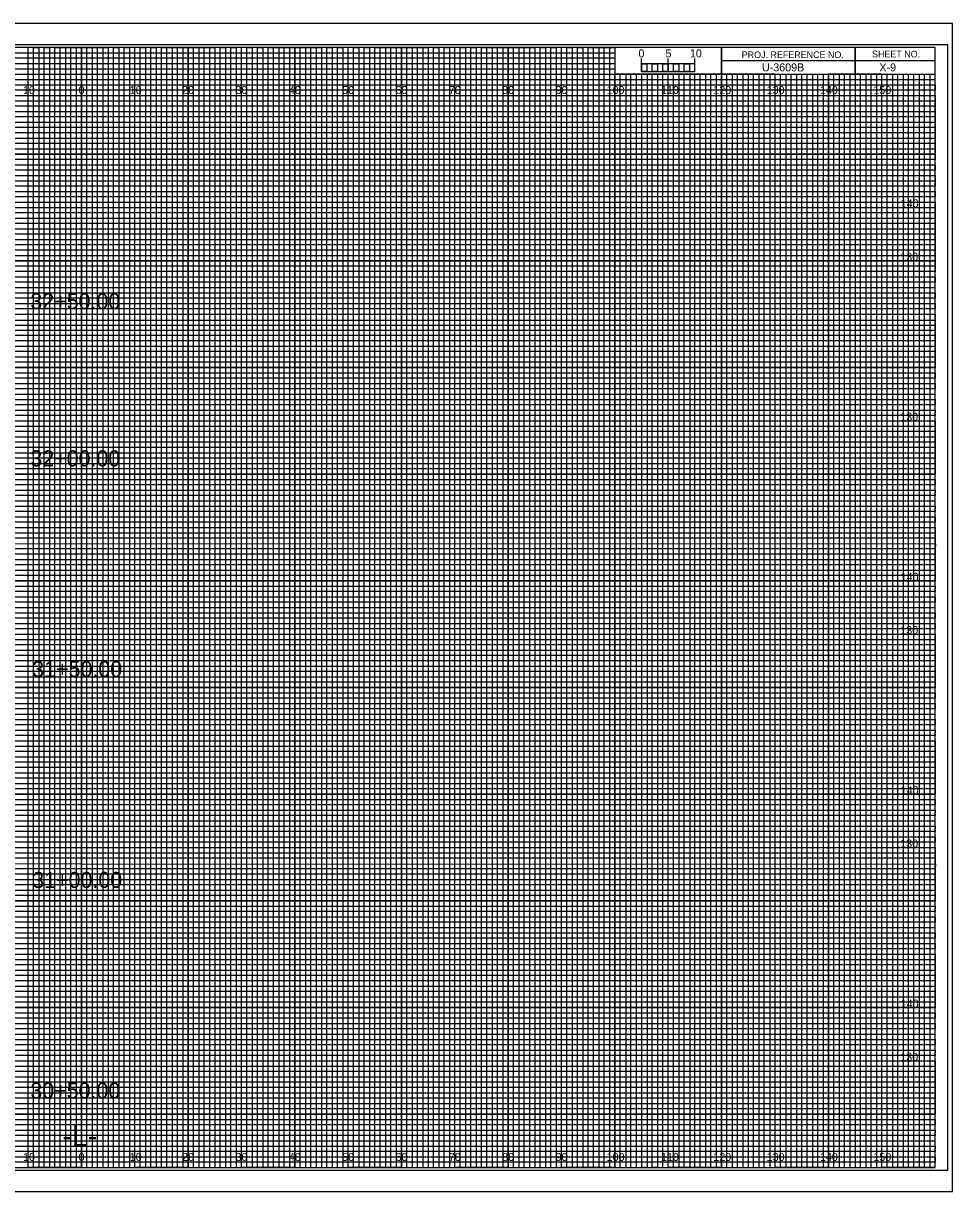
# Model space of a CAD drawing. Extents: x -13 to 329, y -17 to 10994.
# Drawn here: x 149.1 to 323.3, y 1535.5 to 1754.5 of the extents above; entities that cross this region are included whole.
import ezdxf

# ---------------------------------------------------------------- set-up
doc = ezdxf.new("R2010")
doc.units = 0
for name, color, linetype in [('Prop XS Alignment Label', 7, 'Continuous'), ('Prop XS Bar Scale Labels', 7, 'Continuous'), ('Prop XS Elevation Labels', 7, 'Continuous'), ('Prop XS Offset Labels', 7, 'Continuous'), ('Prop XS Project Number', 7, 'Continuous'), ('Prop XS Sheet Number', 7, 'Continuous'), ('Prop XS Station Labels', 7, 'Continuous'), ('Sheet Cross Section CELL', 7, 'Continuous'), ('Sheet Cross Section Grid Major CELL', 7, 'Continuous'), ('Sheet Cross Section Grid Middle CELL', 7, 'Continuous'), ('Sheet Cross Section Grid Minor 1 CELL', 7, 'Continuous'), ('Sheet Cross Section Grid Minor 2 CELL', 7, 'Continuous'), ('Sheet Cross Section Scale CELL', 7, 'Continuous'), ('Sheet Cutting Line CELL', 7, 'Continuous'), ('Sheet DOT Grid CELL', 7, 'Continuous'), ('Sheet Plot Border Inside CELL', 7, 'Continuous'), ('Sheet Plot Border Outside CELL', 7, 'Continuous')]:
    doc.layers.add(name, color=color, linetype=linetype)

msp = doc.modelspace()

# ---------------------------------------------------------------- linework, layer by layer
at = {"layer": 'Sheet Cross Section CELL'}
for p, q in [((305, 1750), (305, 1745)), ((305, 1745), (305, 1750)), ((280, 1747.5), (280, 1745)), ((320, 1747.49), (280, 1747.49)), ((280, 1745), (320, 1745))]:
    msp.add_line(p, q, dxfattribs=at)
for points in [[(320, 1750), (0, 1750), (0, 1540), (320, 1540)], [(280, 1750), (260, 1750), (260, 1745.03), (280, 1745.03)], [(320, 1750), (280, 1750), (280, 1745), (320, 1745)]]:
    msp.add_lwpolyline(points, close=True, dxfattribs=at)
at = {"layer": 'Sheet Cross Section Grid Major CELL'}
for p, q in [((150, 1750), (140, 1750)), ((150, 1540), (150, 1750)), ((170, 1750), (160, 1750)), ((160, 1750), (160, 1540)), ((170, 1540), (170, 1750)), ((190, 1750), (180, 1750)), ((180, 1750), (180, 1540)), ((190, 1540), (190, 1750)), ((210, 1750), (200, 1750)), ((200, 1750), (200, 1540)), ((210, 1540), (210, 1750)), ((230, 1750), (220, 1750)), ((220, 1750), (220, 1540)), ((230, 1540), (230, 1750)), ((250, 1750), (240, 1750)), ((240, 1750), (240, 1540)), ((250, 1540), (250, 1750)), ((260, 1750), (260, 1540)), ((270, 1540), (270, 1745)), ((290, 1745), (280, 1745)), ((280, 1745), (280, 1540)), ((290, 1540), (290, 1745)), ((310, 1745), (300, 1745)), ((300, 1745), (300, 1540)), ((310, 1540), (310, 1745)), ((160, 1540), (150, 1540)), ((180, 1540), (170, 1540)), ((200, 1540), (190, 1540)), ((220, 1540), (210, 1540)), ((240, 1540), (230, 1540)), ((260, 1540), (250, 1540)), ((280, 1540), (270, 1540)), ((300, 1540), (290, 1540)), ((320, 1540), (310, 1540)), ((320, 1540), (320, 1540))]:
    msp.add_line(p, q, dxfattribs=at)
for points in [[(0, 1740), (320, 1740), (320, 1730), (0, 1730)], [(0, 1720), (320, 1720), (320, 1710), (0, 1710)], [(0, 1700), (320, 1700), (320, 1690), (0, 1690)], [(0, 1680), (320, 1680), (320, 1670), (0, 1670)], [(0, 1660), (320, 1660), (320, 1650), (0, 1650)], [(0, 1640), (320, 1640), (320, 1630), (0, 1630)], [(0, 1620), (320, 1620), (320, 1610), (0, 1610)], [(0, 1600), (320, 1600), (320, 1590), (0, 1590)], [(0, 1580), (320, 1580), (320, 1570), (0, 1570)], [(0, 1560), (320, 1560), (320, 1550), (0, 1550)]]:
    msp.add_lwpolyline(points, dxfattribs=at)
at = {"layer": 'Sheet Cross Section Grid Middle CELL'}
for points in [[(145, 1540), (155, 1540), (155, 1750), (165, 1750), (165, 1540), (175, 1540), (175, 1750), (185, 1750), (185, 1540), (195, 1540), (195, 1750), (205, 1750), (205, 1540), (215, 1540), (215, 1750), (225, 1750), (225, 1540), (235, 1540), (235, 1750), (245, 1750), (245, 1540), (255, 1540), (255, 1750), (259.93, 1750), (260, 1750), (260, 1745), (264.99, 1745), (264.99, 1540), (275, 1540), (275, 1745), (285, 1745), (285, 1540), (295, 1540), (295, 1745), (305, 1745), (305, 1540), (315, 1540), (315, 1745)], [(0, 1745), (275, 1745)], [(0, 1725), (320, 1725), (320, 1735), (0, 1735)], [(0, 1705), (320, 1705), (320, 1715), (0, 1715)], [(0, 1685), (320, 1685), (320, 1695), (0, 1695)], [(0, 1665), (320, 1665), (320, 1675), (0, 1675)], [(0, 1645), (320, 1645), (320, 1655), (0, 1655)], [(0, 1625), (320, 1625), (320, 1635), (0, 1635)], [(0, 1605), (320, 1605), (320, 1615), (0, 1615)], [(0, 1585), (320, 1585), (320, 1595), (0, 1595)], [(0, 1565), (320, 1565), (320, 1575), (0, 1575)], [(0, 1545), (320, 1545), (320, 1555), (0, 1555)]]:
    msp.add_lwpolyline(points, dxfattribs=at)
at = {"layer": 'Sheet Cross Section Grid Minor 1 CELL'}
for p, q in [((0, 1749), (260, 1749)), ((260, 1747.98), (0, 1747.98)), ((260, 1749), (260, 1747.98)), ((0, 1747), (260, 1747)), ((260, 1745.89), (0, 1745.89)), ((260, 1747), (260, 1745.89)), ((0, 1744), (320, 1744))]:
    msp.add_line(p, q, dxfattribs=at)
for points in [[(0, 1743), (270, 1743), (320, 1743), (320, 1742), (0, 1742)], [(0, 1741), (320, 1741), (320, 1739), (0, 1739)], [(0, 1738), (320, 1738), (320, 1737), (0, 1736.98)], [(0, 1736), (320, 1736), (320, 1734), (0, 1734)], [(0, 1733), (320, 1733), (320, 1732), (0, 1732)], [(0, 1731), (320, 1731), (320, 1729), (0, 1729)], [(0, 1728), (320, 1728), (320, 1727), (0, 1727)], [(0, 1726), (320, 1726), (320, 1724), (0, 1724)], [(0, 1723), (320, 1723), (320, 1722), (0, 1722)], [(0, 1721), (320, 1721), (320, 1719), (0, 1719)], [(0, 1718), (320, 1718), (320, 1717), (0, 1717)], [(0, 1716), (320, 1716), (320, 1713.95), (320, 1713), (320, 1712), (0, 1712)], [(0, 1714), (320, 1714), (320, 1713), (0, 1713)], [(0, 1711), (320, 1711), (320, 1709), (0, 1709.03)], [(0, 1709.03), (320, 1709), (320, 1708), (0, 1708)], [(0, 1707), (320, 1707), (320, 1706), (0, 1706)], [(0, 1704), (320, 1704), (320, 1703), (0, 1703)], [(0, 1702), (320, 1702), (320, 1701), (0, 1701)], [(-0.07, 1698.89), (320, 1698.89), (320, 1697.88), (-0.07, 1697.88)], [(0, 1697), (320, 1697), (320, 1696), (0, 1696)], [(0, 1694), (320, 1694), (320, 1693), (0, 1693)], [(0, 1692), (320, 1692), (320, 1691), (0, 1691)], [(0, 1689), (320, 1689), (320, 1688), (0, 1688)], [(0, 1687), (320, 1687), (320, 1686), (0, 1686)], [(0, 1684), (320, 1684), (320, 1683), (0, 1683)], [(0, 1682), (320, 1682), (320, 1681), (0, 1681)], [(0, 1679), (320, 1679), (319.99, 1677.98), (0, 1678)], [(0, 1677), (320, 1677), (320, 1676), (0, 1676)], [(0, 1674), (320, 1674), (320, 1673), (0, 1673)], [(0, 1672), (320, 1672), (320, 1671), (0, 1671)], [(0, 1669), (320, 1669), (320, 1668), (0, 1668)], [(0, 1667), (320, 1667), (320, 1666), (0, 1666)], [(0, 1664), (320, 1664), (320, 1663), (0, 1663)], [(0, 1662), (320, 1662), (320, 1661), (0, 1661)], [(0, 1659), (320, 1659), (320, 1658), (0, 1658)], [(0, 1656.99), (320.07, 1656.91), (320, 1656), (0, 1656)], [(0, 1654), (320, 1654), (320, 1653), (0, 1653)], [(0, 1652), (320, 1652), (320, 1651), (0, 1651)], [(0, 1649), (320, 1649), (320, 1648), (0, 1648)], [(0, 1647), (320, 1647), (320, 1646), (0, 1646)], [(0, 1644), (320, 1644), (320, 1643), (0, 1643)], [(0, 1642), (320, 1642), (320, 1641), (0, 1641)], [(0, 1639), (320, 1639), (320, 1638), (0, 1638)], [(0, 1637), (320, 1637), (320, 1636), (0, 1636)], [(0, 1634), (320, 1634), (320, 1633), (0, 1633)], [(0, 1632), (320, 1632), (320, 1631), (0, 1631)], [(0, 1629), (320, 1629), (320, 1628), (0, 1628)], [(0, 1627), (320, 1627), (320, 1626), (0, 1626)], [(0, 1624), (320, 1624), (320, 1623), (0, 1623)], [(0, 1622), (320, 1622), (320, 1621), (0, 1621)], [(0, 1619), (320, 1619), (319.99, 1617.98), (0, 1618)], [(0, 1617), (320, 1617), (320, 1616), (0, 1616)], [(0, 1614), (320, 1614), (320, 1613), (0, 1613)], [(0, 1612), (320, 1612), (320, 1611), (0, 1611)], [(0, 1609), (320, 1609), (320, 1608), (0, 1608)], [(0, 1607), (320, 1607), (320, 1606), (0, 1606)], [(0, 1604), (320, 1604), (320, 1603), (0, 1603)], [(0, 1602), (320, 1602), (320, 1601), (0, 1601)], [(0, 1599), (320, 1599), (320, 1598), (0, 1598)], [(0, 1596.99), (320.07, 1596.91), (320, 1596), (0, 1596)], [(0, 1594), (320, 1594), (320, 1593), (0, 1593)], [(0, 1592), (320, 1592), (320, 1591), (0, 1591)], [(0, 1589), (320, 1589), (320, 1588), (0, 1588)], [(0, 1587), (320, 1587), (320, 1586), (0, 1586)], [(0, 1584), (320, 1584), (320, 1583), (0, 1583)], [(0, 1582), (320, 1582), (320, 1581), (0, 1581)], [(0, 1579), (320, 1579), (320, 1578), (0, 1578)], [(0, 1577), (320, 1577), (320, 1576), (0, 1576)], [(0, 1574), (320, 1574), (320, 1573), (0, 1573)], [(0, 1572), (320, 1572), (320, 1571), (0, 1571)], [(0, 1569), (320, 1569), (320, 1568), (0, 1568)], [(0, 1567), (320, 1567), (320, 1566), (0, 1566)], [(0, 1564), (320, 1564), (320, 1563), (0, 1563)], [(0, 1562), (320, 1562), (320, 1561), (0, 1561)], [(0, 1559), (320, 1559), (320, 1558), (0, 1558)], [(0, 1557), (320, 1557), (320, 1556), (0, 1556)], [(0, 1554), (320, 1554), (320, 1553), (0, 1553)], [(0, 1552), (320, 1552), (320, 1551), (0, 1551)], [(0, 1549), (320, 1549), (320, 1548), (0, 1548)], [(0, 1547), (320, 1547), (320, 1546), (0, 1546)], [(0, 1544), (320, 1544), (320, 1543), (0, 1543)], [(0, 1542), (320, 1542), (320, 1541), (0, 1541)]]:
    msp.add_lwpolyline(points, dxfattribs=at)
at = {"layer": 'Sheet Cross Section Grid Minor 2 CELL'}
for p, q in [((267, 1745), (266.01, 1745)), ((266.01, 1745), (266.01, 1540)), ((267, 1540), (267, 1745)), ((269, 1745), (268, 1745)), ((268, 1745), (268, 1540)), ((269, 1540), (269, 1745)), ((266.01, 1540), (265, 1540)), ((268, 1540), (267, 1540))]:
    msp.add_line(p, q, dxfattribs=at)
for points in [[(150, 1540), (151, 1540), (151, 1750), (152, 1750), (152, 1540)], [(152, 1540), (153, 1540), (153, 1750), (154, 1750), (154, 1540)], [(155, 1540), (156, 1540), (156, 1750), (157, 1750), (157, 1540)], [(157, 1540), (158, 1540), (158, 1750), (159, 1750), (159, 1540)], [(160, 1540), (161, 1540), (161, 1750), (162, 1750), (162, 1540)], [(162, 1540), (163, 1540), (163, 1750), (164, 1750), (164, 1540)], [(165, 1540), (166, 1540), (166, 1750), (167, 1750), (167, 1540)], [(167, 1540), (168, 1540), (168, 1750), (169, 1750), (169, 1540)], [(170, 1540), (171, 1540), (171, 1750), (172, 1750), (172, 1540)], [(172, 1540), (173, 1540), (173, 1750), (174, 1750), (174, 1540)], [(175, 1540), (176, 1540), (176, 1750), (177, 1750), (177, 1540)], [(177, 1540), (178, 1540), (178, 1750), (179, 1750), (179, 1540)], [(180, 1540), (181, 1540), (181, 1750), (182, 1750), (182, 1540)], [(182, 1540), (183, 1540), (183, 1750), (184, 1750), (184, 1540)], [(185, 1540), (186, 1540), (186, 1750), (187, 1750), (187, 1540)], [(187, 1540), (188, 1540), (188, 1750), (189, 1750), (189, 1540)], [(190, 1540), (191, 1540), (191, 1750), (192, 1750), (192, 1540)], [(192, 1540), (193, 1540), (193, 1750), (194, 1750), (194, 1540)], [(195, 1540), (196, 1540), (196, 1750), (197, 1750), (197, 1540)], [(197, 1540), (198, 1540), (198, 1750), (199, 1750), (199, 1540)], [(200, 1540), (201, 1540), (201, 1750), (202, 1750), (202, 1540)], [(202, 1540), (203, 1540), (203, 1750), (204, 1750), (204, 1540)], [(205, 1540), (206, 1540), (206, 1750), (207, 1750), (207, 1540)], [(207, 1540), (208, 1540), (208, 1750), (209, 1750), (209, 1540)], [(210, 1540), (211, 1540), (211, 1750), (212, 1750), (212, 1540)], [(212, 1540), (213, 1540), (213, 1750), (214, 1750), (214, 1540)], [(215, 1540), (216, 1540), (216, 1750), (217, 1750), (217, 1540)], [(217, 1540), (218, 1540), (218, 1750), (219, 1750), (219, 1540)], [(220, 1540), (221, 1540), (221, 1750), (222, 1750), (222, 1540)], [(222, 1540), (223, 1540), (223, 1750), (224, 1750), (224, 1540)], [(225, 1540), (226, 1540), (226, 1750), (227, 1750), (227, 1540)], [(227, 1540), (228, 1540), (228, 1750), (229, 1750), (229, 1540)], [(230, 1540), (231, 1540), (231, 1750), (232, 1750), (232, 1540)], [(232, 1540), (233, 1540), (233, 1750), (234, 1750), (234, 1540)], [(235, 1540), (236, 1540), (236, 1750), (237, 1750), (237, 1540)], [(237, 1540), (238, 1540), (238, 1750), (239, 1750), (239, 1540)], [(240, 1540), (241, 1540), (241, 1750), (242, 1750), (242, 1540)], [(242, 1540), (243, 1540), (243, 1750), (244, 1750), (244, 1540)], [(245, 1540), (246, 1540), (246, 1750), (247, 1750), (247, 1540)], [(247, 1540), (248, 1540), (248, 1750), (249, 1750), (249, 1540)], [(250, 1540), (251, 1540), (251, 1750), (252, 1750), (252, 1540)], [(252, 1540), (253, 1540), (253, 1750), (254, 1750), (254, 1540)], [(255, 1540), (256, 1540), (256, 1750), (257, 1750), (257, 1540)], [(257, 1540), (258, 1540), (258, 1750), (259, 1750), (259, 1540)], [(260, 1540), (261, 1540), (261, 1745), (262.02, 1745), (262.02, 1540)], [(262, 1540), (263, 1540), (263, 1745), (263.99, 1745), (263.99, 1540)], [(270, 1540), (270.98, 1540), (270.98, 1745), (272, 1745), (272, 1540)], [(272, 1540), (273, 1540), (273, 1745), (274.05, 1745), (274.05, 1540)], [(275, 1540), (276, 1540), (276, 1745), (277, 1745), (277, 1540)], [(277, 1540), (278, 1540), (278, 1745), (279, 1745), (279, 1540)], [(280, 1540), (281, 1540), (281, 1745), (282, 1745), (282, 1540)], [(282, 1540), (283, 1540), (283, 1745), (284, 1745), (284, 1540)], [(285, 1540), (286, 1540), (286, 1745), (287, 1745), (287, 1540)], [(287, 1540), (288, 1540), (288, 1745), (289, 1745), (289, 1540)], [(290, 1540), (291, 1540), (291, 1745), (292, 1745), (292, 1540)], [(292, 1540), (293, 1540), (293, 1745), (294, 1745), (294, 1540)], [(295, 1540), (296, 1540), (296, 1745), (297, 1745), (297, 1540)], [(297, 1540), (298, 1540), (298, 1745), (299, 1745), (299, 1540)], [(300, 1540), (301, 1540), (301, 1745), (302, 1745), (302, 1540)], [(302, 1540), (303, 1540), (303, 1745), (304, 1745), (304, 1540)], [(305, 1540), (306, 1540), (306, 1745), (307, 1745), (307, 1540)], [(307, 1540), (308, 1540), (308, 1745), (309, 1745), (309, 1540)], [(310, 1540), (311, 1540), (311, 1745), (312, 1745), (312, 1540)], [(312, 1540), (313, 1540), (313, 1745), (314, 1745), (314, 1540)], [(315, 1540), (316, 1540), (316, 1745), (317, 1745), (317, 1540)], [(317, 1540), (318, 1540), (318, 1745), (319, 1745), (319, 1540)]]:
    msp.add_lwpolyline(points, dxfattribs=at)
at = {"layer": 'Sheet Cross Section Scale CELL'}
for p, q in [((265, 1745.49), (265, 1747.9)), ((265, 1746.9), (265, 1747.9)), ((270, 1745.49), (270, 1747.9)), ((275, 1745.49), (275, 1747.9)), ((275, 1746.9), (275, 1747.9))]:
    msp.add_line(p, q, dxfattribs=at)
for points in [[(275, 1746.9), (265, 1746.9), (265, 1745.49), (275, 1745.49)], [(265, 1746.9), (266, 1746.9), (266, 1745.49), (265, 1745.49)], [(267, 1746.9), (268, 1746.9), (268, 1745.49), (267, 1745.49)], [(269, 1746.9), (270, 1746.9), (270, 1745.49), (269, 1745.49)], [(271, 1746.9), (272, 1746.9), (272, 1745.49), (271, 1745.49)], [(273, 1746.9), (274, 1746.9), (274, 1745.49), (273, 1745.49)]]:
    msp.add_lwpolyline(points, close=True, dxfattribs=at)
at = {"layer": 'Sheet Cutting Line CELL'}
for p, q in [((323.3, 1754.5), (-13.4, 1754.5)), ((-13.4, 1535.5), (323.3, 1535.5))]:
    msp.add_line(p, q, dxfattribs=at)
at = {"layer": 'Sheet DOT Grid CELL'}
for p, q in [((150, 1540), (150, 1750)), ((160, 1540), (160, 1750)), ((170, 1540), (170, 1750)), ((180, 1540), (180, 1750)), ((190, 1540), (190, 1750)), ((200, 1540), (200, 1750)), ((210, 1540), (210, 1750)), ((220, 1540), (220, 1750)), ((230, 1540), (230, 1750)), ((240, 1540), (240, 1750)), ((250, 1540), (250, 1750)), ((260, 1540), (260, 1744.69)), ((270, 1540), (270, 1744.69)), ((280, 1540), (280, 1744.69)), ((290, 1540), (290, 1744.69)), ((300, 1540), (300, 1744.69)), ((310, 1540), (310, 1744.69)), ((0, 1740), (320, 1740)), ((0, 1730), (320, 1730)), ((0, 1720), (320, 1720)), ((0, 1710), (320, 1710)), ((0, 1700), (320, 1700)), ((0, 1690), (320, 1690)), ((0, 1680), (320, 1680)), ((0, 1670), (320, 1670)), ((0, 1660), (320, 1660)), ((0, 1650), (320, 1650)), ((0, 1640), (320, 1640)), ((0, 1630), (320, 1630)), ((0, 1620), (320, 1620)), ((0, 1610), (320, 1610)), ((0, 1600), (320, 1600)), ((0, 1590), (320, 1590)), ((0, 1580), (320, 1580)), ((0, 1570), (320, 1570)), ((0, 1560), (320, 1560)), ((0, 1550), (320, 1550))]:
    msp.add_line(p, q, dxfattribs=at)
at = {"layer": 'Sheet Plot Border Inside CELL'}
msp.add_lwpolyline([(-10.8, 1539.5), (322.4, 1539.5), (322.4, 1750.5), (-10.8, 1750.5)], close=True, dxfattribs=at)
at = {"layer": 'Sheet Plot Border Outside CELL'}
msp.add_lwpolyline([(-13.4, 1535.5), (323.3, 1535.5), (323.3, 1754.5), (-13.4, 1754.5)], close=True, dxfattribs=at)

# ---------------------------------------------------------------- texts
at = {"layer": 'Prop XS Alignment Label'}
msp.add_text('-L-', height=4, dxfattribs=at).set_placement((156.42, 1544))
at = {"layer": 'Prop XS Bar Scale Labels'}
for s, p in [('5', (269.47, 1748.12)), ('10', (274.04, 1748.12))]:
    msp.add_text(s, height=1.5, dxfattribs=at).set_placement(p)
at = {"layer": 'Prop XS Elevation Labels'}
for s, p in [('140', (313.57, 1720)), ('130', (313.49, 1710)), ('130', (313.49, 1680)), ('140', (313.57, 1650)), ('130', (313.49, 1640)), ('140', (313.57, 1610)), ('130', (313.49, 1600)), ('140', (313.57, 1570)), ('130', (313.49, 1560))]:
    msp.add_text(s, height=1.5, dxfattribs=at).set_placement(p)
at = {"layer": 'Prop XS Offset Labels'}
for s, p in [('10', (149.04, 1741.25)), ('0', (159.45, 1741.25)), ('0', (159.45, 1741.25)), ('10', (169.04, 1741.25)), ('20', (178.86, 1741.25)), ('30', (188.86, 1741.25)), ('40', (198.86, 1741.25)), ('50', (208.86, 1741.25)), ('60', (218.86, 1741.25)), ('70', (228.86, 1741.25)), ('80', (238.86, 1741.25)), ('90', (248.86, 1741.25)), ('100', (258.44, 1741.25)), ('110', (268.62, 1741.25)), ('120', (278.44, 1741.25)), ('130', (288.44, 1741.25)), ('140', (298.44, 1741.25)), ('150', (308.44, 1741.25)), ('10', (149.04, 1541.25)), ('0', (159.45, 1541.25)), ('0', (159.45, 1541.25)), ('10', (169.04, 1541.25)), ('20', (178.86, 1541.25)), ('30', (188.86, 1541.25)), ('40', (198.86, 1541.25)), ('50', (208.86, 1541.25)), ('60', (218.86, 1541.25)), ('70', (228.86, 1541.25)), ('80', (238.86, 1541.25)), ('90', (248.86, 1541.25)), ('100', (258.44, 1541.25)), ('110', (268.62, 1541.25)), ('120', (278.44, 1541.25)), ('130', (288.44, 1541.25)), ('140', (298.44, 1541.25)), ('150', (308.44, 1541.25))]:
    msp.add_text(s, height=1.5, dxfattribs=at).set_placement(p)
at = {"layer": 'Prop XS Project Number'}
msp.add_text('U-3609B', height=1.5, dxfattribs=at).set_placement((287.56, 1745.5))
at = {"layer": 'Prop XS Sheet Number'}
msp.add_text('X-9', height=1.5, dxfattribs=at).set_placement((309.57, 1745.5))
at = {"layer": 'Prop XS Station Labels'}
for s, p in [('32+50.00', (150.41, 1700.91)), ('32+00.00', (150.41, 1671.46)), ('31+50.00', (150.77, 1631.96)), ('31+00.00', (150.77, 1592.43)), ('30+50.00', (150.41, 1552.95))]:
    msp.add_text(s, height=3, dxfattribs=at).set_placement(p)
at = {"layer": 'Sheet Cross Section CELL'}
for s, p in [('PROJ. REFERENCE NO.', (283.77, 1747.99)), ('SHEET NO.', (308.19, 1748.12))]:
    msp.add_text(s, height=1.25, dxfattribs=at).set_placement(p)
at = {"layer": 'Sheet Cross Section Scale CELL'}
msp.add_text('0', height=1.5, dxfattribs=at).set_placement((264.41, 1748.12))

doc.saveas('drawing.dxf')
